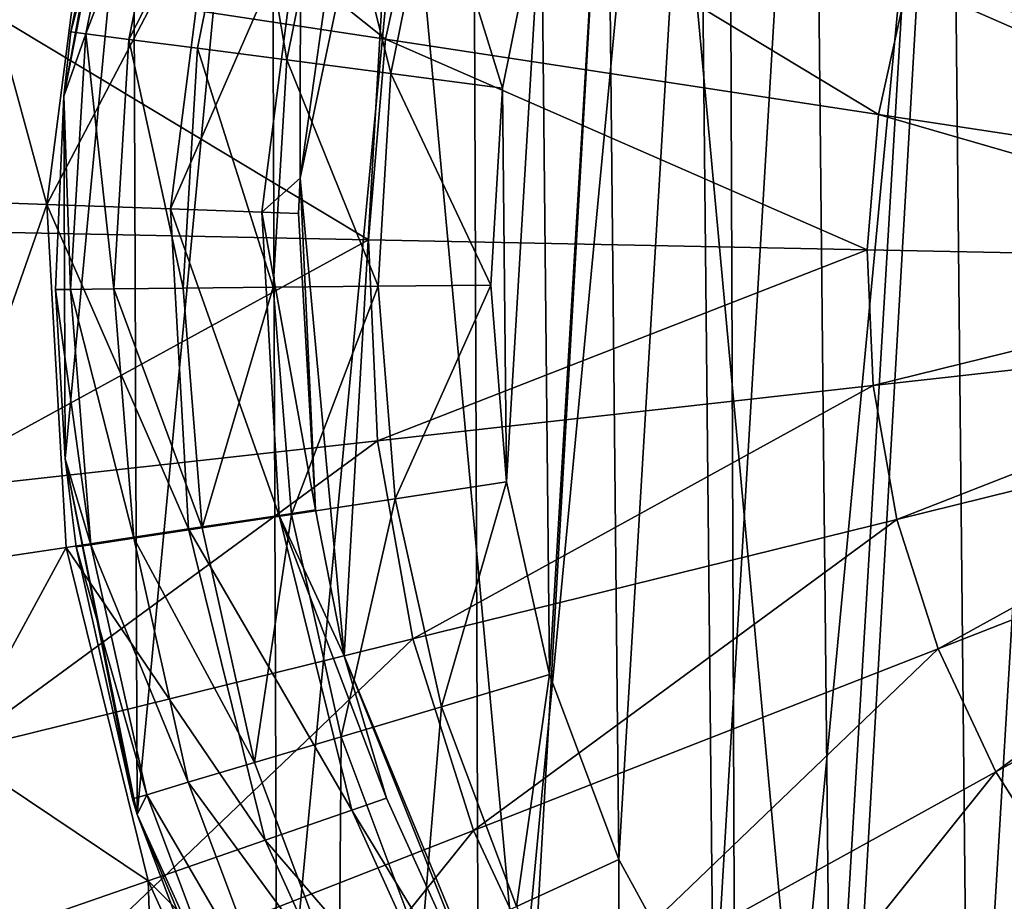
# Model space of a CAD drawing. Header units: millimetres. Extents: x 64 to 3333, y 103 to 3347.
# Tile 316 of 519: x 3058 to 3069, y 856 to 866. Entities that reach past the tile are written whole.
import ezdxf

# ---------------------------------------------------------------- set-up
doc = ezdxf.new("R2010")
doc.units = ezdxf.units.MM
doc.header["$LTSCALE"] = 25.4
doc.layers.get('0').update_dxf_attribs({"true_color": 0xff5454})

# ---------------------------------------------------------------- blocks, each defined once
blk = doc.blocks.new('SPIDER-6785-9743.STL')
at = {"color": 0}
mesh = blk.add_polyface(dxfattribs=at)
corners = [(3058.837, 869.241, 114.71), (3058.054, 860.987, 114.71), (3058.039, 865.152, 114.71), (3058.882, 856.904, 114.71), (3060.417, 873.096, 114.71), (3060.49, 853.061, 114.71), (3062.718, 876.568, 114.71), (3062.818, 849.606, 114.71), (3065.653, 879.524, 114.71), (3065.774, 846.671, 114.71), (3069.108, 881.851, 114.71), (3069.246, 844.37, 114.71), (3072.951, 883.46, 114.71), (3073.101, 842.79, 114.71), (3077.033, 884.287, 114.71), (3077.189, 841.992, 114.71), (3081.199, 884.303, 114.71), (3081.355, 842.008, 114.71), (3085.288, 883.505, 114.71), (3085.438, 842.835, 114.71), (3089.142, 881.925, 114.71), (3089.281, 844.444, 114.71), (3092.615, 879.624, 114.71), (3092.736, 846.771, 114.71), (3095.571, 876.689, 114.71), (3095.67, 849.727, 114.71), (3097.898, 873.234, 114.71), (3097.972, 853.199, 114.71), (3099.506, 869.391, 114.71), (3099.552, 857.054, 114.71), (3100.334, 865.308, 114.71), (3100.349, 861.143, 114.71)]
mesh.append_faces([[corners[k] for k in face] for face in [(0, 1, 2), (29, 30, 31)]], dxfattribs={"vtx0": -1, "color": 0})
mesh.append_faces([[corners[k] for k in face] for face in [(1, 0, 3), (3, 4, 5), (5, 6, 7), (7, 8, 9), (9, 10, 11), (11, 12, 13), (13, 14, 15), (15, 16, 17), (17, 18, 19), (19, 20, 21), (21, 22, 23), (23, 24, 25), (25, 26, 27), (27, 28, 29)]], dxfattribs={"vtx0": -1, "vtx1": -1, "color": 0})
mesh.append_faces([[corners[k] for k in face] for face in [(3, 0, 4), (5, 4, 6), (7, 6, 8), (9, 8, 10), (11, 10, 12), (13, 12, 14), (15, 14, 16), (17, 16, 18), (19, 18, 20), (21, 20, 22), (23, 22, 24), (25, 24, 26), (27, 26, 28), (29, 28, 30)]], dxfattribs={"vtx0": -1, "vtx2": -1, "color": 0})
at = {"color": 7, "true_color": 0xffffff}
mesh = blk.add_polyface(dxfattribs=at)
corners = [(3061.261, 858.727, 124.919), (3061.887, 869.597, 124.919), (3060.755, 864.209, 124.919), (3063.361, 853.638, 124.919), (3064.557, 874.412, 124.919), (3066.867, 849.393, 124.919), (3068.528, 878.226, 124.919), (3071.469, 846.371, 124.919), (3073.446, 880.7, 124.919), (3076.757, 844.839, 124.919), (3078.875, 881.614, 124.919), (3082.262, 844.934, 124.919), (3084.333, 880.888, 124.919), (3087.494, 846.648, 124.919), (3089.333, 878.585, 124.919), (3091.989, 849.827, 124.919), (3093.433, 874.911, 124.919), (3095.346, 854.19, 124.919), (3096.268, 870.191, 124.919), (3097.269, 859.349, 124.919), (3097.586, 864.846, 124.919)]
mesh.append_faces([[corners[k] for k in face] for face in [(0, 1, 2), (18, 19, 20)]], dxfattribs={"vtx0": -1, "color": 7})
mesh.append_faces([[corners[k] for k in face] for face in [(1, 3, 4), (4, 5, 6), (6, 7, 8), (8, 9, 10), (10, 11, 12), (12, 13, 14), (14, 15, 16), (16, 17, 18)]], dxfattribs={"vtx0": -1, "vtx1": -1, "color": 7})
mesh.append_faces([[corners[k] for k in face] for face in [(1, 0, 3), (4, 3, 5), (6, 5, 7), (8, 7, 9), (10, 9, 11), (12, 11, 13), (14, 13, 15), (16, 15, 17), (18, 17, 19)]], dxfattribs={"vtx0": -1, "vtx2": -1, "color": 7})
at = {"color": 0}
mesh = blk.add_polyface(dxfattribs=at)
corners = [(3063.126, 860.721, 179.71), (3063.08, 865.244, 179.71), (3062.945, 862.981, 179.71), (3063.529, 867.467, 179.71), (3063.62, 858.509, 179.71), (3064.282, 869.605, 179.71), (3064.417, 856.386, 179.71), (3065.326, 871.617, 179.71), (3065.502, 854.396, 179.71), (3066.64, 873.465, 179.71), (3066.854, 852.575, 179.71), (3068.198, 875.112, 179.71), (3068.445, 850.961, 179.71), (3069.97, 876.526, 179.71), (3070.246, 849.583, 179.71), (3071.922, 877.679, 179.71), (3072.22, 848.47, 179.71), (3074.015, 878.55, 179.71), (3074.331, 847.642, 179.71), (3076.209, 879.121, 179.71), (3076.536, 847.116, 179.71), (3078.461, 879.381, 179.71), (3078.793, 846.902, 179.71), (3080.728, 879.325, 179.71), (3081.058, 847.005, 179.71), (3082.964, 878.954, 179.71), (3083.287, 847.421, 179.71), (3085.127, 878.276, 179.71), (3085.436, 848.144, 179.71), (3087.175, 877.303, 179.71), (3087.463, 849.158, 179.71), (3089.067, 876.054, 179.71), (3089.329, 850.445, 179.71), (3090.767, 874.555, 179.71), (3090.999, 851.979, 179.71), (3092.242, 872.833, 179.71), (3092.438, 853.731, 179.71), (3093.463, 870.923, 179.71), (3093.619, 855.666, 179.71), (3094.407, 868.861, 179.71), (3094.52, 857.746, 179.71), (3095.054, 866.688, 179.71), (3095.123, 859.932, 179.71), (3095.392, 864.447, 179.71), (3095.416, 862.18, 179.71)]
mesh.append_faces([[corners[k] for k in face] for face in [(0, 1, 2), (43, 42, 44)]], dxfattribs={"vtx0": -1, "color": 0})
mesh.append_faces([[corners[k] for k in face] for face in [(1, 0, 3), (3, 4, 5), (5, 6, 7), (7, 8, 9), (9, 10, 11), (11, 12, 13), (13, 14, 15), (15, 16, 17), (17, 18, 19), (19, 20, 21), (21, 22, 23), (23, 24, 25), (25, 26, 27), (27, 28, 29), (29, 30, 31), (31, 32, 33), (33, 34, 35), (35, 36, 37), (37, 38, 39), (39, 40, 41), (41, 42, 43)]], dxfattribs={"vtx0": -1, "vtx1": -1, "color": 0})
mesh.append_faces([[corners[k] for k in face] for face in [(3, 0, 4), (5, 4, 6), (7, 6, 8), (9, 8, 10), (11, 10, 12), (13, 12, 14), (15, 14, 16), (17, 16, 18), (19, 18, 20), (21, 20, 22), (23, 22, 24), (25, 24, 26), (27, 26, 28), (29, 28, 30), (31, 30, 32), (33, 32, 34), (35, 34, 36), (37, 36, 38), (39, 38, 40), (41, 40, 42)]], dxfattribs={"vtx0": -1, "vtx2": -1, "color": 0})
at = {"color": 7, "true_color": 0xffffff}
mesh = blk.add_polyface(dxfattribs=at)
corners = [(3061.887, 869.597, 124.919), (3061.171, 867.184, 110.691), (3060.755, 864.209, 124.919)]
mesh.append_faces([[corners[k] for k in face] for face in [(0, 1, 2)]], dxfattribs={"color": 7})
mesh = blk.add_polyface(dxfattribs=at)
corners = [(3056.997, 869.577, 19.854), (3061.736, 865.804, 17.288), (3056.348, 866.624, 19.854), (3062.232, 868.06, 17.288)]
mesh.append_faces([[corners[k] for k in face] for face in [(0, 1, 2), (1, 0, 3)]], dxfattribs={"vtx0": -1, "color": 7})
mesh = blk.add_polyface(dxfattribs=at)
corners = [(3068.985, 869.319, 15.426), (3073.687, 865.56, 14.297), (3068.267, 867.934, 15.426), (3074.049, 866.258, 14.297)]
mesh.append_faces([[corners[k] for k in face] for face in [(0, 1, 2), (1, 0, 3)]], dxfattribs={"vtx0": -1, "color": 7})
at = {"color": 0}
mesh = blk.add_polyface(dxfattribs=at)
corners = [(3058.837, 869.241, 114.71), (3058.039, 865.152, 114.71), (3058.708, 868.795, 174.71)]
mesh.append_faces([[corners[k] for k in face] for face in [(0, 1, 2)]], dxfattribs={"color": 0})
mesh = blk.add_polyface(dxfattribs=at)
corners = [(3058.708, 868.795, 174.71), (3058.039, 865.152, 114.71), (3058.122, 865.889, 174.71)]
mesh.append_faces([[corners[k] for k in face] for face in [(0, 1, 2)]], dxfattribs={"color": 0})
mesh = blk.add_polyface(dxfattribs=at)
corners = [(3058.873, 868.75, 176.004), (3058.122, 865.889, 174.71), (3058.291, 865.867, 176.004), (3058.708, 868.795, 174.71)]
mesh.append_faces([[corners[k] for k in face] for face in [(0, 1, 2), (1, 0, 3)]], dxfattribs={"vtx0": -1, "color": 0})
mesh = blk.add_polyface(dxfattribs=at)
corners = [(3059.354, 868.617, 177.21), (3058.291, 865.867, 176.004), (3058.786, 865.803, 177.21), (3058.873, 868.75, 176.004)]
mesh.append_faces([[corners[k] for k in face] for face in [(0, 1, 2), (1, 0, 3)]], dxfattribs={"vtx0": -1, "color": 0})
mesh = blk.add_polyface(dxfattribs=at)
corners = [(3060.12, 868.406, 178.246), (3058.786, 865.803, 177.21), (3059.574, 865.701, 178.246), (3059.354, 868.617, 177.21)]
mesh.append_faces([[corners[k] for k in face] for face in [(0, 1, 2), (1, 0, 3)]], dxfattribs={"vtx0": -1, "color": 0})
mesh = blk.add_polyface(dxfattribs=at)
corners = [(3060.601, 865.567, 179.04), (3060.12, 868.406, 178.246), (3059.574, 865.701, 178.246), (3061.119, 868.131, 179.04)]
mesh.append_faces([[corners[k] for k in face] for face in [(0, 1, 2), (1, 0, 3)]], dxfattribs={"vtx0": -1, "color": 0})
at = {"color": 7, "true_color": 0xffffff}
mesh = blk.add_polyface(dxfattribs=at)
corners = [(3057.843, 863.906, 105.177), (3056.677, 868.19, 103.919), (3056.134, 863.967, 103.919), (3058.345, 867.817, 105.177)]
mesh.append_faces([[corners[k] for k in face] for face in [(0, 1, 2), (1, 0, 3)]], dxfattribs={"vtx0": -1, "color": 7})
at = {"color": 0}
mesh = blk.add_polyface(dxfattribs=at)
corners = [(3061.797, 865.411, 179.54), (3061.119, 868.131, 179.04), (3060.601, 865.567, 179.04), (3062.281, 867.81, 179.54)]
mesh.append_faces([[corners[k] for k in face] for face in [(0, 1, 2), (1, 0, 3)]], dxfattribs={"vtx0": -1, "color": 0})
at = {"color": 7, "true_color": 0xffffff}
mesh = blk.add_polyface(dxfattribs=at)
corners = [(3062.232, 868.06, 17.288), (3067.4, 864.942, 15.426), (3061.736, 865.804, 17.288), (3067.736, 866.466, 15.426)]
mesh.append_faces([[corners[k] for k in face] for face in [(0, 1, 2), (1, 0, 3)]], dxfattribs={"vtx0": -1, "color": 7})
mesh = blk.add_polyface(dxfattribs=at)
corners = [(3068.267, 867.934, 15.426), (3073.419, 864.82, 14.297), (3067.736, 866.466, 15.426), (3073.687, 865.56, 14.297)]
mesh.append_faces([[corners[k] for k in face] for face in [(0, 1, 2), (1, 0, 3)]], dxfattribs={"vtx0": -1, "color": 7})
mesh = blk.add_polyface(dxfattribs=at)
corners = [(3059.733, 867.506, 106.87), (3057.843, 863.906, 105.177), (3059.264, 863.856, 106.87), (3058.345, 867.817, 105.177)]
mesh.append_faces([[corners[k] for k in face] for face in [(0, 1, 2), (1, 0, 3)]], dxfattribs={"vtx0": -1, "color": 7})
at = {"color": 0}
mesh = blk.add_polyface(dxfattribs=at)
corners = [(3063.08, 865.244, 179.71), (3062.281, 867.81, 179.54), (3061.797, 865.411, 179.54), (3063.529, 867.467, 179.71)]
mesh.append_faces([[corners[k] for k in face] for face in [(0, 1, 2), (1, 0, 3)]], dxfattribs={"vtx0": -1, "color": 0})
at = {"color": 7, "true_color": 0xffffff}
mesh = blk.add_polyface(dxfattribs=at)
corners = [(3060.76, 867.276, 108.956), (3059.264, 863.856, 106.87), (3060.315, 863.819, 108.956), (3059.733, 867.506, 106.87)]
mesh.append_faces([[corners[k] for k in face] for face in [(0, 1, 2), (1, 0, 3)]], dxfattribs={"vtx0": -1, "color": 7})
mesh = blk.add_polyface(dxfattribs=at)
corners = [(3060.76, 867.276, 108.956), (3060.315, 863.819, 108.956), (3060.755, 864.209, 110.691)]
mesh.append_faces([[corners[k] for k in face] for face in [(0, 1, 2)]], dxfattribs={"color": 7})
mesh = blk.add_polyface(dxfattribs=at)
corners = [(3060.76, 867.276, 108.956), (3060.755, 864.209, 110.691), (3061.171, 867.184, 110.691)]
mesh.append_faces([[corners[k] for k in face] for face in [(0, 1, 2)]], dxfattribs={"color": 7})
mesh = blk.add_polyface(dxfattribs=at)
corners = [(3061.171, 867.184, 110.691), (3060.755, 864.209, 110.691), (3060.755, 864.209, 124.919)]
mesh.append_faces([[corners[k] for k in face] for face in [(0, 1, 2)]], dxfattribs={"color": 7})
mesh = blk.add_polyface(dxfattribs=at)
corners = [(3056.348, 866.624, 19.854), (3061.539, 863.503, 17.288), (3056.089, 863.613, 19.854), (3061.736, 865.804, 17.288)]
mesh.append_faces([[corners[k] for k in face] for face in [(0, 1, 2), (1, 0, 3)]], dxfattribs={"vtx0": -1, "color": 7})
mesh = blk.add_polyface(dxfattribs=at)
corners = [(3067.736, 866.466, 15.426), (3073.25, 864.052, 14.297), (3067.4, 864.942, 15.426), (3073.419, 864.82, 14.297)]
mesh.append_faces([[corners[k] for k in face] for face in [(0, 1, 2), (1, 0, 3)]], dxfattribs={"vtx0": -1, "color": 7})
at = {"color": 0}
mesh = blk.add_polyface(dxfattribs=at)
corners = [(3058.122, 865.889, 174.71), (3058.039, 865.152, 114.71), (3058.039, 865.152, 174.71)]
mesh.append_faces([[corners[k] for k in face] for face in [(0, 1, 2)]], dxfattribs={"color": 0})
mesh = blk.add_polyface(dxfattribs=at)
corners = [(3058.122, 865.889, 174.71), (3058.039, 865.152, 174.71), (3058.291, 865.867, 176.004)]
mesh.append_faces([[corners[k] for k in face] for face in [(0, 1, 2)]], dxfattribs={"color": 0})
mesh = blk.add_polyface(dxfattribs=at)
corners = [(3058.291, 865.867, 176.004), (3058.039, 865.152, 174.71), (3058.116, 862.932, 176.004)]
mesh.append_faces([[corners[k] for k in face] for face in [(0, 1, 2)]], dxfattribs={"color": 0})
mesh = blk.add_polyface(dxfattribs=at)
corners = [(3058.615, 862.937, 177.21), (3058.291, 865.867, 176.004), (3058.116, 862.932, 176.004), (3058.786, 865.803, 177.21)]
mesh.append_faces([[corners[k] for k in face] for face in [(0, 1, 2), (1, 0, 3)]], dxfattribs={"vtx0": -1, "color": 0})
mesh = blk.add_polyface(dxfattribs=at)
corners = [(3059.41, 862.945, 178.246), (3058.786, 865.803, 177.21), (3058.615, 862.937, 177.21), (3059.574, 865.701, 178.246)]
mesh.append_faces([[corners[k] for k in face] for face in [(0, 1, 2), (1, 0, 3)]], dxfattribs={"vtx0": -1, "color": 0})
at = {"color": 7, "true_color": 0xffffff}
mesh = blk.add_polyface(dxfattribs=at)
corners = [(3061.736, 865.804, 17.288), (3067.267, 863.388, 15.426), (3061.539, 863.503, 17.288), (3067.4, 864.942, 15.426)]
mesh.append_faces([[corners[k] for k in face] for face in [(0, 1, 2), (1, 0, 3)]], dxfattribs={"vtx0": -1, "color": 7})
at = {"color": 0}
mesh = blk.add_polyface(dxfattribs=at)
corners = [(3060.445, 862.956, 179.04), (3059.574, 865.701, 178.246), (3059.41, 862.945, 178.246), (3060.601, 865.567, 179.04)]
mesh.append_faces([[corners[k] for k in face] for face in [(0, 1, 2), (1, 0, 3)]], dxfattribs={"vtx0": -1, "color": 0})
mesh = blk.add_polyface(dxfattribs=at)
corners = [(3061.651, 862.968, 179.54), (3060.601, 865.567, 179.04), (3060.445, 862.956, 179.04), (3061.797, 865.411, 179.54)]
mesh.append_faces([[corners[k] for k in face] for face in [(0, 1, 2), (1, 0, 3)]], dxfattribs={"vtx0": -1, "color": 0})
mesh = blk.add_polyface(dxfattribs=at)
corners = [(3062.945, 862.981, 179.71), (3061.797, 865.411, 179.54), (3061.651, 862.968, 179.54), (3063.08, 865.244, 179.71)]
mesh.append_faces([[corners[k] for k in face] for face in [(0, 1, 2), (1, 0, 3)]], dxfattribs={"vtx0": -1, "color": 0})
mesh = blk.add_polyface(dxfattribs=at)
corners = [(3058.039, 865.152, 114.71), (3058.054, 860.987, 114.71), (3057.945, 862.93, 174.71)]
mesh.append_faces([[corners[k] for k in face] for face in [(0, 1, 2)]], dxfattribs={"color": 0})
mesh = blk.add_polyface(dxfattribs=at)
corners = [(3058.039, 865.152, 114.71), (3057.945, 862.93, 174.71), (3058.039, 865.152, 174.71)]
mesh.append_faces([[corners[k] for k in face] for face in [(0, 1, 2)]], dxfattribs={"color": 0})
mesh = blk.add_polyface(dxfattribs=at)
corners = [(3058.039, 865.152, 174.71), (3057.945, 862.93, 174.71), (3058.116, 862.932, 176.004)]
mesh.append_faces([[corners[k] for k in face] for face in [(0, 1, 2)]], dxfattribs={"color": 0})
at = {"color": 7, "true_color": 0xffffff}
mesh = blk.add_polyface(dxfattribs=at)
corners = [(3067.4, 864.942, 15.426), (3073.183, 863.268, 14.297), (3067.267, 863.388, 15.426), (3073.25, 864.052, 14.297)]
mesh.append_faces([[corners[k] for k in face] for face in [(0, 1, 2), (1, 0, 3)]], dxfattribs={"vtx0": -1, "color": 7})
mesh = blk.add_polyface(dxfattribs=at)
corners = [(3060.755, 864.209, 110.691), (3060.315, 863.819, 108.956), (3060.736, 863.804, 110.691)]
mesh.append_faces([[corners[k] for k in face] for face in [(0, 1, 2)]], dxfattribs={"color": 7})
mesh = blk.add_polyface(dxfattribs=at)
corners = [(3060.755, 864.209, 124.919), (3060.736, 863.804, 110.691), (3060.93, 860.401, 110.691)]
mesh.append_faces([[corners[k] for k in face] for face in [(0, 1, 2)]], dxfattribs={"color": 7})
mesh = blk.add_polyface(dxfattribs=at)
corners = [(3060.755, 864.209, 110.691), (3060.736, 863.804, 110.691), (3060.755, 864.209, 124.919)]
mesh.append_faces([[corners[k] for k in face] for face in [(0, 1, 2)]], dxfattribs={"color": 7})
mesh = blk.add_polyface(dxfattribs=at)
corners = [(3060.755, 864.209, 124.919), (3060.93, 860.401, 110.691), (3061.261, 858.727, 124.919)]
mesh.append_faces([[corners[k] for k in face] for face in [(0, 1, 2)]], dxfattribs={"color": 7})
mesh = blk.add_polyface(dxfattribs=at)
corners = [(3056.376, 859.716, 103.919), (3057.843, 863.906, 105.177), (3056.134, 863.967, 103.919), (3058.067, 859.97, 105.177)]
mesh.append_faces([[corners[k] for k in face] for face in [(0, 1, 2), (1, 0, 3)]], dxfattribs={"vtx0": -1, "color": 7})
mesh = blk.add_polyface(dxfattribs=at)
corners = [(3059.473, 860.182, 106.87), (3057.843, 863.906, 105.177), (3058.067, 859.97, 105.177), (3059.264, 863.856, 106.87)]
mesh.append_faces([[corners[k] for k in face] for face in [(0, 1, 2), (1, 0, 3)]], dxfattribs={"vtx0": -1, "color": 7})
mesh = blk.add_polyface(dxfattribs=at)
corners = [(3060.514, 860.338, 108.956), (3059.264, 863.856, 106.87), (3059.473, 860.182, 106.87), (3060.315, 863.819, 108.956)]
mesh.append_faces([[corners[k] for k in face] for face in [(0, 1, 2), (1, 0, 3)]], dxfattribs={"vtx0": -1, "color": 7})
mesh = blk.add_polyface(dxfattribs=at)
corners = [(3060.93, 860.401, 110.691), (3060.315, 863.819, 108.956), (3060.514, 860.338, 108.956), (3060.736, 863.804, 110.691)]
mesh.append_faces([[corners[k] for k in face] for face in [(0, 1, 2), (1, 0, 3)]], dxfattribs={"vtx0": -1, "color": 7})
mesh = blk.add_polyface(dxfattribs=at)
corners = [(3061.539, 863.503, 17.288), (3056.226, 860.593, 19.854), (3056.089, 863.613, 19.854), (3061.644, 861.195, 17.288)]
mesh.append_faces([[corners[k] for k in face] for face in [(0, 1, 2), (1, 0, 3)]], dxfattribs={"vtx0": -1, "color": 7})
mesh = blk.add_polyface(dxfattribs=at)
corners = [(3067.267, 863.388, 15.426), (3061.644, 861.195, 17.288), (3061.539, 863.503, 17.288), (3067.338, 861.829, 15.426)]
mesh.append_faces([[corners[k] for k in face] for face in [(0, 1, 2), (1, 0, 3)]], dxfattribs={"vtx0": -1, "color": 7})
mesh = blk.add_polyface(dxfattribs=at)
corners = [(3073.183, 863.268, 14.297), (3067.338, 861.829, 15.426), (3067.267, 863.388, 15.426), (3073.219, 862.483, 14.297)]
mesh.append_faces([[corners[k] for k in face] for face in [(0, 1, 2), (1, 0, 3)]], dxfattribs={"vtx0": -1, "color": 7})
at = {"color": 0}
mesh = blk.add_polyface(dxfattribs=at)
corners = [(3058.116, 862.932, 176.004), (3057.945, 862.93, 174.71), (3058.351, 860, 176.004)]
mesh.append_faces([[corners[k] for k in face] for face in [(0, 1, 2)]], dxfattribs={"color": 0})
mesh = blk.add_polyface(dxfattribs=at)
corners = [(3057.945, 862.93, 174.71), (3058.054, 860.987, 114.71), (3058.054, 860.987, 174.71)]
mesh.append_faces([[corners[k] for k in face] for face in [(0, 1, 2)]], dxfattribs={"color": 0})
mesh = blk.add_polyface(dxfattribs=at)
corners = [(3057.945, 862.93, 174.71), (3058.054, 860.987, 174.71), (3058.351, 860, 176.004)]
mesh.append_faces([[corners[k] for k in face] for face in [(0, 1, 2)]], dxfattribs={"color": 0})
mesh = blk.add_polyface(dxfattribs=at)
corners = [(3058.845, 860.075, 177.21), (3058.116, 862.932, 176.004), (3058.351, 860, 176.004), (3058.615, 862.937, 177.21)]
mesh.append_faces([[corners[k] for k in face] for face in [(0, 1, 2), (1, 0, 3)]], dxfattribs={"vtx0": -1, "color": 0})
mesh = blk.add_polyface(dxfattribs=at)
corners = [(3059.63, 860.194, 178.246), (3058.615, 862.937, 177.21), (3058.845, 860.075, 177.21), (3059.41, 862.945, 178.246)]
mesh.append_faces([[corners[k] for k in face] for face in [(0, 1, 2), (1, 0, 3)]], dxfattribs={"vtx0": -1, "color": 0})
mesh = blk.add_polyface(dxfattribs=at)
corners = [(3059.63, 860.194, 178.246), (3060.445, 862.956, 179.04), (3059.41, 862.945, 178.246), (3060.654, 860.348, 179.04)]
mesh.append_faces([[corners[k] for k in face] for face in [(0, 1, 2), (1, 0, 3)]], dxfattribs={"vtx0": -1, "color": 0})
mesh = blk.add_polyface(dxfattribs=at)
corners = [(3060.654, 860.348, 179.04), (3061.651, 862.968, 179.54), (3060.445, 862.956, 179.04), (3061.847, 860.528, 179.54)]
mesh.append_faces([[corners[k] for k in face] for face in [(0, 1, 2), (1, 0, 3)]], dxfattribs={"vtx0": -1, "color": 0})
mesh = blk.add_polyface(dxfattribs=at)
corners = [(3061.847, 860.528, 179.54), (3062.945, 862.981, 179.71), (3061.651, 862.968, 179.54), (3063.126, 860.721, 179.71)]
mesh.append_faces([[corners[k] for k in face] for face in [(0, 1, 2), (1, 0, 3)]], dxfattribs={"vtx0": -1, "color": 0})
at = {"color": 7, "true_color": 0xffffff}
mesh = blk.add_polyface(dxfattribs=at)
corners = [(3073.219, 862.483, 14.297), (3067.611, 860.292, 15.426), (3067.338, 861.829, 15.426), (3073.357, 861.709, 14.297)]
mesh.append_faces([[corners[k] for k in face] for face in [(0, 1, 2), (1, 0, 3)]], dxfattribs={"vtx0": -1, "color": 7})
mesh = blk.add_polyface(dxfattribs=at)
corners = [(3067.338, 861.829, 15.426), (3062.049, 858.921, 17.288), (3061.644, 861.195, 17.288), (3067.611, 860.292, 15.426)]
mesh.append_faces([[corners[k] for k in face] for face in [(0, 1, 2), (1, 0, 3)]], dxfattribs={"vtx0": -1, "color": 7})
mesh = blk.add_polyface(dxfattribs=at)
corners = [(3073.357, 861.709, 14.297), (3068.083, 858.805, 15.426), (3067.611, 860.292, 15.426), (3073.594, 860.959, 14.297)]
mesh.append_faces([[corners[k] for k in face] for face in [(0, 1, 2), (1, 0, 3)]], dxfattribs={"vtx0": -1, "color": 7})
mesh = blk.add_polyface(dxfattribs=at)
corners = [(3061.644, 861.195, 17.288), (3056.756, 857.617, 19.854), (3056.226, 860.593, 19.854), (3062.049, 858.921, 17.288)]
mesh.append_faces([[corners[k] for k in face] for face in [(0, 1, 2), (1, 0, 3)]], dxfattribs={"vtx0": -1, "color": 7})
at = {"color": 0}
mesh = blk.add_polyface(dxfattribs=at)
corners = [(3058.054, 860.987, 114.71), (3058.828, 857.082, 174.71), (3058.182, 859.975, 174.71)]
mesh.append_faces([[corners[k] for k in face] for face in [(0, 1, 2)]], dxfattribs={"color": 0})
mesh = blk.add_polyface(dxfattribs=at)
corners = [(3058.054, 860.987, 114.71), (3058.182, 859.975, 174.71), (3058.054, 860.987, 174.71)]
mesh.append_faces([[corners[k] for k in face] for face in [(0, 1, 2)]], dxfattribs={"color": 0})
mesh = blk.add_polyface(dxfattribs=at)
corners = [(3058.054, 860.987, 114.71), (3058.882, 856.904, 174.71), (3058.828, 857.082, 174.71)]
mesh.append_faces([[corners[k] for k in face] for face in [(0, 1, 2)]], dxfattribs={"color": 0})
mesh = blk.add_polyface(dxfattribs=at)
corners = [(3058.054, 860.987, 114.71), (3058.882, 856.904, 114.71), (3058.882, 856.904, 174.71)]
mesh.append_faces([[corners[k] for k in face] for face in [(0, 1, 2)]], dxfattribs={"color": 0})
mesh = blk.add_polyface(dxfattribs=at)
corners = [(3058.054, 860.987, 174.71), (3058.182, 859.975, 174.71), (3058.351, 860, 176.004)]
mesh.append_faces([[corners[k] for k in face] for face in [(0, 1, 2)]], dxfattribs={"color": 0})
at = {"color": 7, "true_color": 0xffffff}
mesh = blk.add_polyface(dxfattribs=at)
corners = [(3073.594, 860.959, 14.297), (3068.745, 857.392, 15.426), (3068.083, 858.805, 15.426), (3073.928, 860.247, 14.297)]
mesh.append_faces([[corners[k] for k in face] for face in [(0, 1, 2), (1, 0, 3)]], dxfattribs={"vtx0": -1, "color": 7})
at = {"color": 0}
mesh = blk.add_polyface(dxfattribs=at)
corners = [(3062.38, 858.139, 179.54), (3063.126, 860.721, 179.71), (3061.847, 860.528, 179.54), (3063.62, 858.509, 179.71)]
mesh.append_faces([[corners[k] for k in face] for face in [(0, 1, 2), (1, 0, 3)]], dxfattribs={"vtx0": -1, "color": 0})
mesh = blk.add_polyface(dxfattribs=at)
corners = [(3061.224, 857.795, 179.04), (3061.847, 860.528, 179.54), (3060.654, 860.348, 179.04), (3062.38, 858.139, 179.54)]
mesh.append_faces([[corners[k] for k in face] for face in [(0, 1, 2), (1, 0, 3)]], dxfattribs={"vtx0": -1, "color": 0})
at = {"color": 7, "true_color": 0xffffff}
mesh = blk.add_polyface(dxfattribs=at)
corners = [(3061.348, 856.953, 108.956), (3059.473, 860.182, 106.87), (3060.354, 856.608, 106.87), (3060.514, 860.338, 108.956)]
mesh.append_faces([[corners[k] for k in face] for face in [(0, 1, 2), (1, 0, 3)]], dxfattribs={"vtx0": -1, "color": 7})
at = {"color": 0}
mesh = blk.add_polyface(dxfattribs=at)
corners = [(3060.232, 857.5, 178.246), (3060.654, 860.348, 179.04), (3059.63, 860.194, 178.246), (3061.224, 857.795, 179.04)]
mesh.append_faces([[corners[k] for k in face] for face in [(0, 1, 2), (1, 0, 3)]], dxfattribs={"vtx0": -1, "color": 0})
at = {"color": 7, "true_color": 0xffffff}
mesh = blk.add_polyface(dxfattribs=at)
corners = [(3060.93, 860.401, 110.691), (3060.514, 860.338, 108.956), (3061.261, 858.727, 110.691)]
mesh.append_faces([[corners[k] for k in face] for face in [(0, 1, 2)]], dxfattribs={"color": 7})
mesh = blk.add_polyface(dxfattribs=at)
corners = [(3060.514, 860.338, 108.956), (3061.348, 856.953, 108.956), (3061.746, 857.091, 110.691)]
mesh.append_faces([[corners[k] for k in face] for face in [(0, 1, 2)]], dxfattribs={"color": 7})
mesh = blk.add_polyface(dxfattribs=at)
corners = [(3060.514, 860.338, 108.956), (3061.746, 857.091, 110.691), (3061.261, 858.727, 110.691)]
mesh.append_faces([[corners[k] for k in face] for face in [(0, 1, 2)]], dxfattribs={"color": 7})
mesh = blk.add_polyface(dxfattribs=at)
corners = [(3060.93, 860.401, 110.691), (3061.261, 858.727, 110.691), (3061.261, 858.727, 124.919)]
mesh.append_faces([[corners[k] for k in face] for face in [(0, 1, 2)]], dxfattribs={"color": 7})
mesh = blk.add_polyface(dxfattribs=at)
corners = [(3067.611, 860.292, 15.426), (3062.747, 856.719, 17.288), (3062.049, 858.921, 17.288), (3068.083, 858.805, 15.426)]
mesh.append_faces([[corners[k] for k in face] for face in [(0, 1, 2), (1, 0, 3)]], dxfattribs={"vtx0": -1, "color": 7})
mesh = blk.add_polyface(dxfattribs=at)
corners = [(3073.928, 860.247, 14.297), (3069.585, 856.077, 15.426), (3068.745, 857.392, 15.426), (3074.352, 859.584, 14.297)]
mesh.append_faces([[corners[k] for k in face] for face in [(0, 1, 2), (1, 0, 3)]], dxfattribs={"vtx0": -1, "color": 7})
mesh = blk.add_polyface(dxfattribs=at)
corners = [(3060.354, 856.608, 106.87), (3058.067, 859.97, 105.177), (3059.01, 856.142, 105.177), (3059.473, 860.182, 106.87)]
mesh.append_faces([[corners[k] for k in face] for face in [(0, 1, 2), (1, 0, 3)]], dxfattribs={"vtx0": -1, "color": 7})
at = {"color": 0}
mesh = blk.add_polyface(dxfattribs=at)
corners = [(3060.232, 857.5, 178.246), (3058.845, 860.075, 177.21), (3059.47, 857.273, 177.21), (3059.63, 860.194, 178.246)]
mesh.append_faces([[corners[k] for k in face] for face in [(0, 1, 2), (1, 0, 3)]], dxfattribs={"vtx0": -1, "color": 0})
at = {"color": 7, "true_color": 0xffffff}
mesh = blk.add_polyface(dxfattribs=at)
corners = [(3058.067, 859.97, 105.177), (3056.376, 859.716, 103.919), (3056.79, 857.625, 103.919)]
mesh.append_faces([[corners[k] for k in face] for face in [(0, 1, 2)]], dxfattribs={"color": 7})
mesh = blk.add_polyface(dxfattribs=at)
corners = [(3059.01, 856.142, 105.177), (3058.067, 859.97, 105.177), (3056.79, 857.625, 103.919)]
mesh.append_faces([[corners[k] for k in face] for face in [(0, 1, 2)]], dxfattribs={"color": 7})
at = {"color": 0}
mesh = blk.add_polyface(dxfattribs=at)
corners = [(3058.992, 857.13, 176.004), (3058.182, 859.975, 174.71), (3058.828, 857.082, 174.71), (3058.351, 860, 176.004)]
mesh.append_faces([[corners[k] for k in face] for face in [(0, 1, 2), (1, 0, 3)]], dxfattribs={"vtx0": -1, "color": 0})
mesh = blk.add_polyface(dxfattribs=at)
corners = [(3059.47, 857.273, 177.21), (3058.351, 860, 176.004), (3058.992, 857.13, 176.004), (3058.845, 860.075, 177.21)]
mesh.append_faces([[corners[k] for k in face] for face in [(0, 1, 2), (1, 0, 3)]], dxfattribs={"vtx0": -1, "color": 0})
at = {"color": 7, "true_color": 0xffffff}
mesh = blk.add_polyface(dxfattribs=at)
corners = [(3062.049, 858.921, 17.288), (3057.67, 854.735, 19.854), (3056.756, 857.617, 19.854), (3062.747, 856.719, 17.288)]
mesh.append_faces([[corners[k] for k in face] for face in [(0, 1, 2), (1, 0, 3)]], dxfattribs={"vtx0": -1, "color": 7})
mesh = blk.add_polyface(dxfattribs=at)
corners = [(3061.261, 858.727, 110.691), (3061.746, 857.091, 110.691), (3061.261, 858.727, 124.919)]
mesh.append_faces([[corners[k] for k in face] for face in [(0, 1, 2)]], dxfattribs={"color": 7})
mesh = blk.add_polyface(dxfattribs=at)
corners = [(3061.261, 858.727, 124.919), (3061.746, 857.091, 110.691), (3063.156, 853.988, 110.691)]
mesh.append_faces([[corners[k] for k in face] for face in [(0, 1, 2)]], dxfattribs={"color": 7})
mesh = blk.add_polyface(dxfattribs=at)
corners = [(3061.261, 858.727, 124.919), (3063.156, 853.988, 110.691), (3063.361, 853.638, 124.919)]
mesh.append_faces([[corners[k] for k in face] for face in [(0, 1, 2)]], dxfattribs={"color": 7})
mesh = blk.add_polyface(dxfattribs=at)
corners = [(3068.083, 858.805, 15.426), (3063.727, 854.628, 17.288), (3062.747, 856.719, 17.288), (3068.745, 857.392, 15.426)]
mesh.append_faces([[corners[k] for k in face] for face in [(0, 1, 2), (1, 0, 3)]], dxfattribs={"vtx0": -1, "color": 7})
at = {"color": 0}
mesh = blk.add_polyface(dxfattribs=at)
corners = [(3063.241, 855.848, 179.54), (3063.62, 858.509, 179.71), (3062.38, 858.139, 179.54), (3064.417, 856.386, 179.71)]
mesh.append_faces([[corners[k] for k in face] for face in [(0, 1, 2), (1, 0, 3)]], dxfattribs={"vtx0": -1, "color": 0})
mesh = blk.add_polyface(dxfattribs=at)
corners = [(3062.144, 855.346, 179.04), (3062.38, 858.139, 179.54), (3061.224, 857.795, 179.04), (3063.241, 855.848, 179.54)]
mesh.append_faces([[corners[k] for k in face] for face in [(0, 1, 2), (1, 0, 3)]], dxfattribs={"vtx0": -1, "color": 0})
mesh = blk.add_polyface(dxfattribs=at)
corners = [(3061.203, 854.915, 178.246), (3061.224, 857.795, 179.04), (3060.232, 857.5, 178.246), (3062.144, 855.346, 179.04)]
mesh.append_faces([[corners[k] for k in face] for face in [(0, 1, 2), (1, 0, 3)]], dxfattribs={"vtx0": -1, "color": 0})
at = {"color": 7, "true_color": 0xffffff}
mesh = blk.add_polyface(dxfattribs=at)
corners = [(3056.756, 857.617, 19.854), (3052.933, 852.884, 23.083), (3051.818, 856.4, 23.083), (3057.67, 854.735, 19.854)]
mesh.append_faces([[corners[k] for k in face] for face in [(0, 1, 2), (1, 0, 3)]], dxfattribs={"vtx0": -1, "color": 7})
mesh = blk.add_polyface(dxfattribs=at)
corners = [(3059.01, 856.142, 105.177), (3056.79, 857.625, 103.919), (3057.396, 855.582, 103.919)]
mesh.append_faces([[corners[k] for k in face] for face in [(0, 1, 2)]], dxfattribs={"color": 7})
at = {"color": 0}
mesh = blk.add_polyface(dxfattribs=at)
corners = [(3061.203, 854.915, 178.246), (3059.47, 857.273, 177.21), (3060.48, 854.585, 177.21), (3060.232, 857.5, 178.246)]
mesh.append_faces([[corners[k] for k in face] for face in [(0, 1, 2), (1, 0, 3)]], dxfattribs={"vtx0": -1, "color": 0})
at = {"color": 7, "true_color": 0xffffff}
mesh = blk.add_polyface(dxfattribs=at)
corners = [(3068.745, 857.392, 15.426), (3064.971, 852.682, 17.288), (3063.727, 854.628, 17.288), (3069.585, 856.077, 15.426)]
mesh.append_faces([[corners[k] for k in face] for face in [(0, 1, 2), (1, 0, 3)]], dxfattribs={"vtx0": -1, "color": 7})
at = {"color": 0}
mesh = blk.add_polyface(dxfattribs=at)
corners = [(3060.48, 854.585, 177.21), (3058.992, 857.13, 176.004), (3060.026, 854.377, 176.004), (3059.47, 857.273, 177.21)]
mesh.append_faces([[corners[k] for k in face] for face in [(0, 1, 2), (1, 0, 3)]], dxfattribs={"vtx0": -1, "color": 0})
mesh = blk.add_polyface(dxfattribs=at)
corners = [(3058.992, 857.13, 176.004), (3058.828, 857.082, 174.71), (3058.882, 856.904, 174.71)]
mesh.append_faces([[corners[k] for k in face] for face in [(0, 1, 2)]], dxfattribs={"color": 0})
mesh = blk.add_polyface(dxfattribs=at)
corners = [(3058.992, 857.13, 176.004), (3058.882, 856.904, 174.71), (3060.026, 854.377, 176.004)]
mesh.append_faces([[corners[k] for k in face] for face in [(0, 1, 2)]], dxfattribs={"color": 0})
at = {"color": 7, "true_color": 0xffffff}
mesh = blk.add_polyface(dxfattribs=at)
corners = [(3063.156, 853.988, 110.691), (3061.348, 856.953, 108.956), (3062.79, 853.78, 108.956), (3061.746, 857.091, 110.691)]
mesh.append_faces([[corners[k] for k in face] for face in [(0, 1, 2), (1, 0, 3)]], dxfattribs={"vtx0": -1, "color": 7})
mesh = blk.add_polyface(dxfattribs=at)
corners = [(3062.79, 853.78, 108.956), (3060.354, 856.608, 106.87), (3061.876, 853.258, 106.87), (3061.348, 856.953, 108.956)]
mesh.append_faces([[corners[k] for k in face] for face in [(0, 1, 2), (1, 0, 3)]], dxfattribs={"vtx0": -1, "color": 7})
at = {"color": 0}
mesh = blk.add_polyface(dxfattribs=at)
corners = [(3058.882, 856.904, 114.71), (3059.871, 854.306, 174.71), (3058.882, 856.904, 174.71)]
mesh.append_faces([[corners[k] for k in face] for face in [(0, 1, 2)]], dxfattribs={"color": 0})
mesh = blk.add_polyface(dxfattribs=at)
corners = [(3058.882, 856.904, 114.71), (3060.49, 853.061, 114.71), (3059.871, 854.306, 174.71)]
mesh.append_faces([[corners[k] for k in face] for face in [(0, 1, 2)]], dxfattribs={"color": 0})
mesh = blk.add_polyface(dxfattribs=at)
corners = [(3058.882, 856.904, 174.71), (3059.871, 854.306, 174.71), (3060.026, 854.377, 176.004)]
mesh.append_faces([[corners[k] for k in face] for face in [(0, 1, 2)]], dxfattribs={"color": 0})
at = {"color": 7, "true_color": 0xffffff}
mesh = blk.add_polyface(dxfattribs=at)
corners = [(3062.747, 856.719, 17.288), (3058.952, 851.998, 19.854), (3057.67, 854.735, 19.854), (3063.727, 854.628, 17.288)]
mesh.append_faces([[corners[k] for k in face] for face in [(0, 1, 2), (1, 0, 3)]], dxfattribs={"vtx0": -1, "color": 7})
mesh = blk.add_polyface(dxfattribs=at)
corners = [(3061.876, 853.258, 106.87), (3059.01, 856.142, 105.177), (3060.641, 852.552, 105.177), (3060.354, 856.608, 106.87)]
mesh.append_faces([[corners[k] for k in face] for face in [(0, 1, 2), (1, 0, 3)]], dxfattribs={"vtx0": -1, "color": 7})
at = {"color": 0}
mesh = blk.add_polyface(dxfattribs=at)
corners = [(3064.412, 853.699, 179.54), (3064.417, 856.386, 179.71), (3063.241, 855.848, 179.54), (3065.502, 854.396, 179.71)]
mesh.append_faces([[corners[k] for k in face] for face in [(0, 1, 2), (1, 0, 3)]], dxfattribs={"vtx0": -1, "color": 0})
at = {"color": 7, "true_color": 0xffffff}
mesh = blk.add_polyface(dxfattribs=at)
corners = [(3059.157, 851.705, 103.919), (3059.01, 856.142, 105.177), (3057.396, 855.582, 103.919), (3060.641, 852.552, 105.177)]
mesh.append_faces([[corners[k] for k in face] for face in [(0, 1, 2), (1, 0, 3)]], dxfattribs={"vtx0": -1, "color": 7})
mesh = blk.add_polyface(dxfattribs=at)
corners = [(3069.585, 856.077, 15.426), (3066.459, 850.915, 17.288), (3064.971, 852.682, 17.288), (3070.591, 854.883, 15.426)]
mesh.append_faces([[corners[k] for k in face] for face in [(0, 1, 2), (1, 0, 3)]], dxfattribs={"vtx0": -1, "color": 7})

msp = doc.modelspace()

# ---------------------------------------------------------------- block references
at = {"color": 250, "true_color": 0x262626}
msp.add_blockref('SPIDER-6785-9743.STL', (0, 0), dxfattribs=at)

doc.saveas('drawing.dxf')
